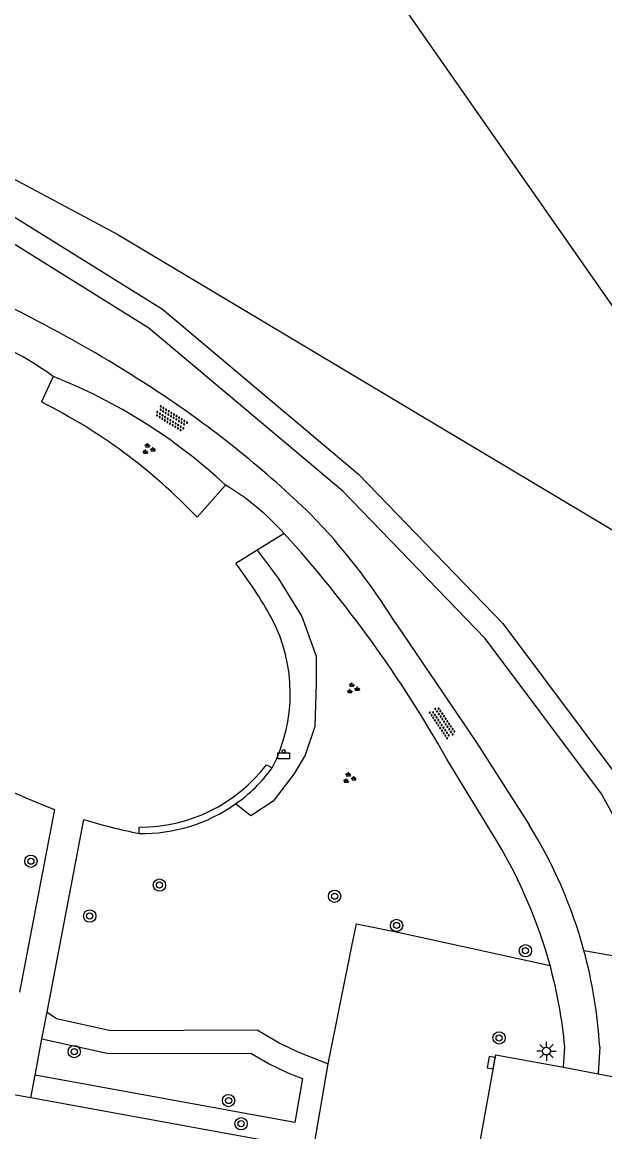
# Model space of a CAD drawing. Extents: x 133000 to 136000, y 400500 to 403500.
# Drawn here: x 133578.4 to 133616.3, y 400646.8 to 400718.9 of the extents above; entities that cross this region are included whole.
import ezdxf

# ---------------------------------------------------------------- set-up
doc = ezdxf.new("R2010")
doc.units = 0
for name, color, linetype in [('gg-afsc-hekwerk', 7, 'Continuous'), ('gg-afsc-muur', 7, 'Continuous'), ('gg-bbg-hoofdgebouw', 7, 'Continuous'), ('gg-knt-onverhard', 7, 'Continuous'), ('gg-knt-verharding', 7, 'Continuous'), ('gt-grn-groengrens', 7, 'Continuous'), ('gt-symb-afvalbak', 7, 'Continuous'), ('gt-symb-boom', 7, 'Continuous'), ('gt-symb-groenvak', 7, 'Continuous'), ('gt-symb-kolk', 7, 'Continuous'), ('gt-symb-lichtmast', 7, 'Continuous'), ('gt-symb-overige verharding', 7, 'Continuous')]:
    doc.layers.add(name, color=color, linetype=linetype)

# ---------------------------------------------------------------- blocks, each defined once
blk = doc.blocks.new('gt0-LMAST')
at = {"layer": 'gt-symb-lichtmast'}
for p, q in [((-0.182, 0.173), (-0.447, 0.438)), ((-0.005, 0.246), (-0.005, 0.621)), ((0.172, 0.173), (0.437, 0.438)), ((-0.255, -0.004), (-0.63, -0.004)), ((-0.182, -0.181), (-0.447, -0.446)), ((-0.005, -0.254), (-0.005, -0.629)), ((0.437, -0.446), (0.172, -0.181)), ((0.245, -0.004), (0.62, -0.004))]:
    blk.add_line(p, q, dxfattribs=at)
blk.add_circle((-0.005, -0.004), 0.25, dxfattribs=at)
blk = doc.blocks.new('gt0-BOOM')
at = {"layer": 'gt-symb-boom'}
for radius in [0.4, 0.2]:
    blk.add_circle((0, 0), radius, dxfattribs=at)
blk = doc.blocks.new('gt0-KOLK')
at = {"layer": 'gt-symb-kolk'}
blk.add_lwpolyline([(0, 0), (0.375, 0), (0.375, 0.4), (-0.375, 0.4), (-0.375, 0), (0, 0)], dxfattribs=at)
blk = doc.blocks.new('gt0-ABAK')
at = {"layer": 'gt-symb-afvalbak'}
blk.add_lwpolyline([(0.375, -0.5), (-0.375, -0.5), (-0.375, -0.1), (0.375, -0.1)], close=True, dxfattribs=at)
blk.add_circle((0, 0), 0.1, dxfattribs=at)
blk = doc.blocks.new('gt0-GRVAK')
at = {"layer": 'gt-symb-groenvak'}
for p, q in [((-0.11, 0.189), (-0.228, 0.24)), ((-0.182, 0.153), (0.088, 0.153)), ((-0.091, 0.211), (-0.156, 0.322)), ((-0.047, 0.214), (-0.047, 0.393)), ((-0.004, 0.211), (0.061, 0.322)), ((0.015, 0.189), (0.133, 0.24)), ((0.262, -0.052), (0.197, 0.059)), ((0.305, -0.049), (0.305, 0.13)), ((0.349, -0.052), (0.414, 0.059)), ((-0.245, -0.228), (-0.363, -0.177)), ((-0.318, -0.264), (-0.047, -0.264)), ((-0.226, -0.206), (-0.291, -0.095)), ((-0.183, -0.203), (-0.183, -0.024)), ((-0.139, -0.206), (-0.074, -0.095)), ((-0.12, -0.228), (-0.002, -0.177)), ((0.243, -0.074), (0.125, -0.023)), ((0.17, -0.11), (0.441, -0.11)), ((0.368, -0.074), (0.486, -0.023))]:
    blk.add_line(p, q, dxfattribs=at)
blk = doc.blocks.new('gt0-OVH')
at = {"layer": 'gt-symb-overige verharding'}
for points in [[(-0.972, 0.298), (-0.967, 0.308), (-0.965, 0.319), (-0.966, 0.33), (-0.971, 0.34), (-0.978, 0.348), (-0.988, 0.353), (-0.999, 0.355), (-1.01, 0.354), (-1.02, 0.349), (-1.028, 0.342), (-1.033, 0.332), (-1.035, 0.321), (-1.034, 0.31), (-1.029, 0.3), (-1.022, 0.292), (-1.012, 0.287), (-1.001, 0.285), (-0.99, 0.286), (-0.98, 0.291)], [(-0.872, 0.106), (-0.867, 0.116), (-0.865, 0.126), (-0.866, 0.137), (-0.871, 0.147), (-0.878, 0.156), (-0.888, 0.161), (-0.899, 0.163), (-0.91, 0.162), (-0.92, 0.157), (-0.928, 0.15), (-0.933, 0.14), (-0.935, 0.129), (-0.934, 0.118), (-0.929, 0.108), (-0.922, 0.1), (-0.912, 0.095), (-0.901, 0.092), (-0.89, 0.094), (-0.88, 0.098)], [(-0.772, 0.298), (-0.767, 0.308), (-0.765, 0.319), (-0.766, 0.33), (-0.771, 0.34), (-0.778, 0.348), (-0.788, 0.353), (-0.799, 0.355), (-0.81, 0.354), (-0.82, 0.349), (-0.828, 0.342), (-0.833, 0.332), (-0.835, 0.321), (-0.834, 0.31), (-0.829, 0.3), (-0.822, 0.292), (-0.812, 0.287), (-0.801, 0.285), (-0.79, 0.286), (-0.78, 0.291)], [(-0.672, 0.106), (-0.667, 0.116), (-0.665, 0.126), (-0.666, 0.137), (-0.671, 0.147), (-0.678, 0.156), (-0.688, 0.161), (-0.699, 0.163), (-0.71, 0.162), (-0.72, 0.157), (-0.728, 0.15), (-0.733, 0.14), (-0.735, 0.129), (-0.734, 0.118), (-0.729, 0.108), (-0.722, 0.1), (-0.712, 0.095), (-0.701, 0.092), (-0.69, 0.094), (-0.68, 0.098)], [(-0.572, 0.298), (-0.567, 0.308), (-0.565, 0.319), (-0.566, 0.33), (-0.571, 0.34), (-0.578, 0.348), (-0.588, 0.353), (-0.599, 0.355), (-0.61, 0.354), (-0.62, 0.349), (-0.628, 0.342), (-0.633, 0.332), (-0.635, 0.321), (-0.634, 0.31), (-0.629, 0.3), (-0.622, 0.292), (-0.612, 0.287), (-0.601, 0.285), (-0.59, 0.286), (-0.58, 0.291)], [(-0.472, 0.106), (-0.467, 0.116), (-0.465, 0.126), (-0.466, 0.137), (-0.471, 0.147), (-0.478, 0.156), (-0.488, 0.161), (-0.499, 0.163), (-0.51, 0.162), (-0.52, 0.157), (-0.528, 0.15), (-0.533, 0.14), (-0.535, 0.129), (-0.534, 0.118), (-0.529, 0.108), (-0.522, 0.1), (-0.512, 0.095), (-0.501, 0.092), (-0.49, 0.094), (-0.48, 0.098)], [(-0.372, 0.298), (-0.367, 0.308), (-0.365, 0.319), (-0.366, 0.33), (-0.371, 0.34), (-0.378, 0.348), (-0.388, 0.353), (-0.399, 0.355), (-0.41, 0.354), (-0.42, 0.349), (-0.428, 0.342), (-0.433, 0.332), (-0.435, 0.321), (-0.434, 0.31), (-0.429, 0.3), (-0.422, 0.292), (-0.412, 0.287), (-0.401, 0.285), (-0.39, 0.286), (-0.38, 0.291)], [(-0.272, 0.106), (-0.267, 0.116), (-0.265, 0.126), (-0.266, 0.137), (-0.271, 0.147), (-0.278, 0.156), (-0.288, 0.161), (-0.299, 0.163), (-0.31, 0.162), (-0.32, 0.157), (-0.328, 0.15), (-0.333, 0.14), (-0.335, 0.129), (-0.334, 0.118), (-0.329, 0.108), (-0.322, 0.1), (-0.312, 0.095), (-0.301, 0.092), (-0.29, 0.094), (-0.28, 0.098)], [(-0.172, 0.298), (-0.167, 0.308), (-0.165, 0.319), (-0.166, 0.33), (-0.171, 0.34), (-0.178, 0.348), (-0.188, 0.353), (-0.199, 0.355), (-0.21, 0.354), (-0.22, 0.349), (-0.228, 0.342), (-0.233, 0.332), (-0.235, 0.321), (-0.234, 0.31), (-0.229, 0.3), (-0.222, 0.292), (-0.212, 0.287), (-0.201, 0.285), (-0.19, 0.286), (-0.18, 0.291)], [(-0.072, 0.106), (-0.067, 0.116), (-0.065, 0.126), (-0.066, 0.137), (-0.071, 0.147), (-0.078, 0.156), (-0.088, 0.161), (-0.099, 0.163), (-0.11, 0.162), (-0.12, 0.157), (-0.128, 0.15), (-0.133, 0.14), (-0.135, 0.129), (-0.134, 0.118), (-0.129, 0.108), (-0.122, 0.1), (-0.112, 0.095), (-0.101, 0.092), (-0.09, 0.094), (-0.08, 0.098)], [(0.028, 0.298), (0.033, 0.308), (0.035, 0.319), (0.034, 0.33), (0.029, 0.34), (0.022, 0.348), (0.012, 0.353), (0.001, 0.355), (-0.01, 0.354), (-0.02, 0.349), (-0.028, 0.342), (-0.033, 0.332), (-0.035, 0.321), (-0.034, 0.31), (-0.029, 0.3), (-0.022, 0.292), (-0.012, 0.287), (-0.001, 0.285), (0.01, 0.286), (0.02, 0.291)], [(0.128, 0.106), (0.133, 0.116), (0.135, 0.126), (0.134, 0.137), (0.129, 0.147), (0.122, 0.156), (0.112, 0.161), (0.101, 0.163), (0.09, 0.162), (0.08, 0.157), (0.072, 0.15), (0.067, 0.14), (0.065, 0.129), (0.066, 0.118), (0.071, 0.108), (0.078, 0.1), (0.088, 0.095), (0.099, 0.092), (0.11, 0.094), (0.12, 0.098)], [(0.228, 0.298), (0.233, 0.308), (0.235, 0.319), (0.234, 0.33), (0.229, 0.34), (0.222, 0.348), (0.212, 0.353), (0.201, 0.355), (0.19, 0.354), (0.18, 0.349), (0.172, 0.342), (0.167, 0.332), (0.165, 0.321), (0.166, 0.31), (0.171, 0.3), (0.178, 0.292), (0.188, 0.287), (0.199, 0.285), (0.21, 0.286), (0.22, 0.291)], [(0.328, 0.106), (0.333, 0.116), (0.335, 0.126), (0.334, 0.137), (0.329, 0.147), (0.322, 0.156), (0.312, 0.161), (0.301, 0.163), (0.29, 0.162), (0.28, 0.157), (0.272, 0.15), (0.267, 0.14), (0.265, 0.129), (0.266, 0.118), (0.271, 0.108), (0.278, 0.1), (0.288, 0.095), (0.299, 0.092), (0.31, 0.094), (0.32, 0.098)], [(0.428, 0.298), (0.433, 0.308), (0.435, 0.319), (0.434, 0.33), (0.429, 0.34), (0.422, 0.348), (0.412, 0.353), (0.401, 0.355), (0.39, 0.354), (0.38, 0.349), (0.372, 0.342), (0.367, 0.332), (0.365, 0.321), (0.366, 0.31), (0.371, 0.3), (0.378, 0.292), (0.388, 0.287), (0.399, 0.285), (0.41, 0.286), (0.42, 0.291)], [(0.528, 0.106), (0.533, 0.116), (0.535, 0.126), (0.534, 0.137), (0.529, 0.147), (0.522, 0.156), (0.512, 0.161), (0.501, 0.163), (0.49, 0.162), (0.48, 0.157), (0.472, 0.15), (0.467, 0.14), (0.465, 0.129), (0.466, 0.118), (0.471, 0.108), (0.478, 0.1), (0.488, 0.095), (0.499, 0.092), (0.51, 0.094), (0.52, 0.098)], [(0.628, 0.298), (0.633, 0.308), (0.635, 0.319), (0.634, 0.33), (0.629, 0.34), (0.622, 0.348), (0.612, 0.353), (0.601, 0.355), (0.59, 0.354), (0.58, 0.349), (0.572, 0.342), (0.567, 0.332), (0.565, 0.321), (0.566, 0.31), (0.571, 0.3), (0.578, 0.292), (0.588, 0.287), (0.599, 0.285), (0.61, 0.286), (0.62, 0.291)], [(0.728, 0.106), (0.733, 0.116), (0.735, 0.126), (0.734, 0.137), (0.729, 0.147), (0.722, 0.156), (0.712, 0.161), (0.701, 0.163), (0.69, 0.162), (0.68, 0.157), (0.672, 0.15), (0.667, 0.14), (0.665, 0.129), (0.666, 0.118), (0.671, 0.108), (0.678, 0.1), (0.688, 0.095), (0.699, 0.092), (0.71, 0.094), (0.72, 0.098)], [(0.828, 0.298), (0.833, 0.308), (0.835, 0.319), (0.834, 0.33), (0.829, 0.34), (0.822, 0.348), (0.812, 0.353), (0.801, 0.355), (0.79, 0.354), (0.78, 0.349), (0.772, 0.342), (0.767, 0.332), (0.765, 0.321), (0.766, 0.31), (0.771, 0.3), (0.778, 0.292), (0.788, 0.287), (0.799, 0.285), (0.81, 0.286), (0.82, 0.291)], [(0.928, 0.106), (0.933, 0.116), (0.935, 0.126), (0.934, 0.137), (0.929, 0.147), (0.922, 0.156), (0.912, 0.161), (0.901, 0.163), (0.89, 0.162), (0.88, 0.157), (0.872, 0.15), (0.867, 0.14), (0.865, 0.129), (0.866, 0.118), (0.871, 0.108), (0.878, 0.1), (0.888, 0.095), (0.899, 0.092), (0.91, 0.094), (0.92, 0.098)], [(1.028, 0.298), (1.033, 0.308), (1.035, 0.319), (1.034, 0.33), (1.029, 0.34), (1.022, 0.348), (1.012, 0.353), (1.001, 0.355), (0.99, 0.354), (0.98, 0.349), (0.972, 0.342), (0.967, 0.332), (0.965, 0.321), (0.966, 0.31), (0.971, 0.3), (0.978, 0.292), (0.988, 0.287), (0.999, 0.285), (1.01, 0.286), (1.02, 0.291)], [(-0.972, -0.142), (-0.967, -0.132), (-0.965, -0.121), (-0.966, -0.11), (-0.971, -0.1), (-0.978, -0.092), (-0.988, -0.087), (-0.999, -0.085), (-1.01, -0.086), (-1.02, -0.091), (-1.028, -0.098), (-1.033, -0.108), (-1.035, -0.119), (-1.034, -0.13), (-1.029, -0.14), (-1.022, -0.148), (-1.012, -0.153), (-1.001, -0.155), (-0.99, -0.154), (-0.98, -0.149)], [(-0.872, -0.334), (-0.867, -0.324), (-0.865, -0.314), (-0.866, -0.303), (-0.871, -0.293), (-0.878, -0.284), (-0.888, -0.279), (-0.899, -0.277), (-0.91, -0.278), (-0.92, -0.283), (-0.928, -0.29), (-0.933, -0.3), (-0.935, -0.311), (-0.934, -0.322), (-0.929, -0.332), (-0.922, -0.34), (-0.912, -0.345), (-0.901, -0.348), (-0.89, -0.346), (-0.88, -0.342)], [(-0.772, -0.142), (-0.767, -0.132), (-0.765, -0.121), (-0.766, -0.11), (-0.771, -0.1), (-0.778, -0.092), (-0.788, -0.087), (-0.799, -0.085), (-0.81, -0.086), (-0.82, -0.091), (-0.828, -0.098), (-0.833, -0.108), (-0.835, -0.119), (-0.834, -0.13), (-0.829, -0.14), (-0.822, -0.148), (-0.812, -0.153), (-0.801, -0.155), (-0.79, -0.154), (-0.78, -0.149)], [(-0.672, -0.334), (-0.667, -0.324), (-0.665, -0.314), (-0.666, -0.303), (-0.671, -0.293), (-0.678, -0.284), (-0.688, -0.279), (-0.699, -0.277), (-0.71, -0.278), (-0.72, -0.283), (-0.728, -0.29), (-0.733, -0.3), (-0.735, -0.311), (-0.734, -0.322), (-0.729, -0.332), (-0.722, -0.34), (-0.712, -0.345), (-0.701, -0.348), (-0.69, -0.346), (-0.68, -0.342)], [(-0.572, -0.142), (-0.567, -0.132), (-0.565, -0.121), (-0.566, -0.11), (-0.571, -0.1), (-0.578, -0.092), (-0.588, -0.087), (-0.599, -0.085), (-0.61, -0.086), (-0.62, -0.091), (-0.628, -0.098), (-0.633, -0.108), (-0.635, -0.119), (-0.634, -0.13), (-0.629, -0.14), (-0.622, -0.148), (-0.612, -0.153), (-0.601, -0.155), (-0.59, -0.154), (-0.58, -0.149)], [(-0.472, -0.334), (-0.467, -0.324), (-0.465, -0.314), (-0.466, -0.303), (-0.471, -0.293), (-0.478, -0.284), (-0.488, -0.279), (-0.499, -0.277), (-0.51, -0.278), (-0.52, -0.283), (-0.528, -0.29), (-0.533, -0.3), (-0.535, -0.311), (-0.534, -0.322), (-0.529, -0.332), (-0.522, -0.34), (-0.512, -0.345), (-0.501, -0.348), (-0.49, -0.346), (-0.48, -0.342)], [(-0.372, -0.142), (-0.367, -0.132), (-0.365, -0.121), (-0.366, -0.11), (-0.371, -0.1), (-0.378, -0.092), (-0.388, -0.087), (-0.399, -0.085), (-0.41, -0.086), (-0.42, -0.091), (-0.428, -0.098), (-0.433, -0.108), (-0.435, -0.119), (-0.434, -0.13), (-0.429, -0.14), (-0.422, -0.148), (-0.412, -0.153), (-0.401, -0.155), (-0.39, -0.154), (-0.38, -0.149)], [(-0.272, -0.334), (-0.267, -0.324), (-0.265, -0.314), (-0.266, -0.303), (-0.271, -0.293), (-0.278, -0.284), (-0.288, -0.279), (-0.299, -0.277), (-0.31, -0.278), (-0.32, -0.283), (-0.328, -0.29), (-0.333, -0.3), (-0.335, -0.311), (-0.334, -0.322), (-0.329, -0.332), (-0.322, -0.34), (-0.312, -0.345), (-0.301, -0.348), (-0.29, -0.346), (-0.28, -0.342)], [(-0.172, -0.142), (-0.167, -0.132), (-0.165, -0.121), (-0.166, -0.11), (-0.171, -0.1), (-0.178, -0.092), (-0.188, -0.087), (-0.199, -0.085), (-0.21, -0.086), (-0.22, -0.091), (-0.228, -0.098), (-0.233, -0.108), (-0.235, -0.119), (-0.234, -0.13), (-0.229, -0.14), (-0.222, -0.148), (-0.212, -0.153), (-0.201, -0.155), (-0.19, -0.154), (-0.18, -0.149)], [(-0.072, -0.334), (-0.067, -0.324), (-0.065, -0.314), (-0.066, -0.303), (-0.071, -0.293), (-0.078, -0.284), (-0.088, -0.279), (-0.099, -0.277), (-0.11, -0.278), (-0.12, -0.283), (-0.128, -0.29), (-0.133, -0.3), (-0.135, -0.311), (-0.134, -0.322), (-0.129, -0.332), (-0.122, -0.34), (-0.112, -0.345), (-0.101, -0.348), (-0.09, -0.346), (-0.08, -0.342)], [(0.028, -0.142), (0.033, -0.132), (0.035, -0.121), (0.034, -0.11), (0.029, -0.1), (0.022, -0.092), (0.012, -0.087), (0.001, -0.085), (-0.01, -0.086), (-0.02, -0.091), (-0.028, -0.098), (-0.033, -0.108), (-0.035, -0.119), (-0.034, -0.13), (-0.029, -0.14), (-0.022, -0.148), (-0.012, -0.153), (-0.001, -0.155), (0.01, -0.154), (0.02, -0.149)], [(0.128, -0.334), (0.133, -0.324), (0.135, -0.314), (0.134, -0.303), (0.129, -0.293), (0.122, -0.284), (0.112, -0.279), (0.101, -0.277), (0.09, -0.278), (0.08, -0.283), (0.072, -0.29), (0.067, -0.3), (0.065, -0.311), (0.066, -0.322), (0.071, -0.332), (0.078, -0.34), (0.088, -0.345), (0.099, -0.348), (0.11, -0.346), (0.12, -0.342)], [(0.228, -0.142), (0.233, -0.132), (0.235, -0.121), (0.234, -0.11), (0.229, -0.1), (0.222, -0.092), (0.212, -0.087), (0.201, -0.085), (0.19, -0.086), (0.18, -0.091), (0.172, -0.098), (0.167, -0.108), (0.165, -0.119), (0.166, -0.13), (0.171, -0.14), (0.178, -0.148), (0.188, -0.153), (0.199, -0.155), (0.21, -0.154), (0.22, -0.149)], [(0.328, -0.334), (0.333, -0.324), (0.335, -0.314), (0.334, -0.303), (0.329, -0.293), (0.322, -0.284), (0.312, -0.279), (0.301, -0.277), (0.29, -0.278), (0.28, -0.283), (0.272, -0.29), (0.267, -0.3), (0.265, -0.311), (0.266, -0.322), (0.271, -0.332), (0.278, -0.34), (0.288, -0.345), (0.299, -0.348), (0.31, -0.346), (0.32, -0.342)], [(0.428, -0.142), (0.433, -0.132), (0.435, -0.121), (0.434, -0.11), (0.429, -0.1), (0.422, -0.092), (0.412, -0.087), (0.401, -0.085), (0.39, -0.086), (0.38, -0.091), (0.372, -0.098), (0.367, -0.108), (0.365, -0.119), (0.366, -0.13), (0.371, -0.14), (0.378, -0.148), (0.388, -0.153), (0.399, -0.155), (0.41, -0.154), (0.42, -0.149)], [(0.528, -0.334), (0.533, -0.324), (0.535, -0.314), (0.534, -0.303), (0.529, -0.293), (0.522, -0.284), (0.512, -0.279), (0.501, -0.277), (0.49, -0.278), (0.48, -0.283), (0.472, -0.29), (0.467, -0.3), (0.465, -0.311), (0.466, -0.322), (0.471, -0.332), (0.478, -0.34), (0.488, -0.345), (0.499, -0.348), (0.51, -0.346), (0.52, -0.342)], [(0.628, -0.142), (0.633, -0.132), (0.635, -0.121), (0.634, -0.11), (0.629, -0.1), (0.622, -0.092), (0.612, -0.087), (0.601, -0.085), (0.59, -0.086), (0.58, -0.091), (0.572, -0.098), (0.567, -0.108), (0.565, -0.119), (0.566, -0.13), (0.571, -0.14), (0.578, -0.148), (0.588, -0.153), (0.599, -0.155), (0.61, -0.154), (0.62, -0.149)], [(0.728, -0.334), (0.733, -0.324), (0.735, -0.314), (0.734, -0.303), (0.729, -0.293), (0.722, -0.284), (0.712, -0.279), (0.701, -0.277), (0.69, -0.278), (0.68, -0.283), (0.672, -0.29), (0.667, -0.3), (0.665, -0.311), (0.666, -0.322), (0.671, -0.332), (0.678, -0.34), (0.688, -0.345), (0.699, -0.348), (0.71, -0.346), (0.72, -0.342)], [(0.828, -0.142), (0.833, -0.132), (0.835, -0.121), (0.834, -0.11), (0.829, -0.1), (0.822, -0.092), (0.812, -0.087), (0.801, -0.085), (0.79, -0.086), (0.78, -0.091), (0.772, -0.098), (0.767, -0.108), (0.765, -0.119), (0.766, -0.13), (0.771, -0.14), (0.778, -0.148), (0.788, -0.153), (0.799, -0.155), (0.81, -0.154), (0.82, -0.149)], [(0.928, -0.334), (0.933, -0.324), (0.935, -0.314), (0.934, -0.303), (0.929, -0.293), (0.922, -0.284), (0.912, -0.279), (0.901, -0.277), (0.89, -0.278), (0.88, -0.283), (0.872, -0.29), (0.867, -0.3), (0.865, -0.311), (0.866, -0.322), (0.871, -0.332), (0.878, -0.34), (0.888, -0.345), (0.899, -0.348), (0.91, -0.346), (0.92, -0.342)], [(1.028, -0.142), (1.033, -0.132), (1.035, -0.121), (1.034, -0.11), (1.029, -0.1), (1.022, -0.092), (1.012, -0.087), (1.001, -0.085), (0.99, -0.086), (0.98, -0.091), (0.972, -0.098), (0.967, -0.108), (0.965, -0.119), (0.966, -0.13), (0.971, -0.14), (0.978, -0.148), (0.988, -0.153), (0.999, -0.155), (1.01, -0.154), (1.02, -0.149)]]:
    blk.add_lwpolyline(points, close=True, dxfattribs=at)

msp = doc.modelspace()

# ---------------------------------------------------------------- linework, layer by layer
at = {"layer": 'gg-afsc-hekwerk'}
msp.add_lwpolyline([(133554.704, 400723.082), (133560.908, 400717.791), (133584.605, 400705.142), (133618.264, 400685.039)], dxfattribs=at)
at = {"layer": 'gg-afsc-muur'}
for p, q in [((133594.277, 400670.651), (133594.655, 400670.444)), ((133586.004, 400666.182), (133586.005, 400666.597))]:
    msp.add_line(p, q, dxfattribs=at)
for centre, radius, start, end in [((133586.072, 400676.928), 10.331, 269.63096, 322.58679), ((133586.201, 400676.691), 10.512, 305.29328, 323.53994), ((133586.205, 400676.684), 10.503, 268.90416, 305.29744)]:
    msp.add_arc(centre, radius, start, end, dxfattribs=at)
at = {"layer": 'gg-bbg-hoofdgebouw'}
msp.add_lwpolyline([(133643.508, 400789.113), (133639.462, 400786.302), (133625.532, 400806.351), (133562.164, 400762.273), (133564.969, 400758.114), (133557.076, 400752.79), (133579.249, 400720.865), (133594.912, 400731.805), (133616.922, 400700.292), (133662.254, 400731.85), (133667.719, 400723.934), (133677.935, 400731.049), (133677.592, 400731.532)], dxfattribs=at)
at = {"layer": 'gg-knt-onverhard'}
for p, q in [((133609.301, 400665.621), (133606.006, 400671.027)), ((133613.593, 400650.977), (133613.685, 400652.307)), ((133615.953, 400652.319), (133615.849, 400650.556))]:
    msp.add_line(p, q, dxfattribs=at)
msp.add_lwpolyline([(133602.648, 400679.898), (133607.932, 400672.098), (133611.362, 400666.749)], dxfattribs=at)
for centre, radius, start, end in [((133567.35, 400662.765), 35.618, 47.04929, 68.48986), ((133549.078, 400637.178), 69.193, 45.9848, 56.15116), ((133568.462, 400658.899), 40.12, 31.56026, 44.33829), ((133535.792, 400631.531), 80.56, 29.3583, 42.25024), ((133585.209, 400650.479), 30.8, 15.25803, 31.88581), ((133582.115, 400649.29), 31.714, 15.17821, 30.99483), ((133585.175, 400650.482), 30.833, 3.41548, 15.23622), ((133582.105, 400649.29), 31.724, 5.45664, 15.17213)]:
    msp.add_arc(centre, radius, start, end, dxfattribs=at)
at = {"layer": 'gg-knt-verharding'}
for p, q in [((133580.41, 400695.902), (133579.647, 400694.246)), ((133589.771, 400686.753), (133591.619, 400688.835)), ((133595.424, 400685.697), (133593.675, 400684.599)), ((133593.675, 400684.599), (133592.294, 400683.732)), ((133580.492, 400667.747), (133578.227, 400655.875)), ((133580.011, 400654.569), (133582.397, 400667.097)), ((133579.68, 400652.833), (133580.011, 400654.569)), ((133579.228, 400650.457), (133579.68, 400652.833)), ((133613.593, 400650.977), (133615.849, 400650.556)), ((133578.947, 400648.983), (133579.228, 400650.457)), ((133615.849, 400650.556), (133621.458, 400649.508)), ((133578.947, 400648.983), (133576.981, 400649.341)), ((133597.345, 400645.641), (133578.947, 400648.983))]:
    msp.add_line(p, q, dxfattribs=at)
msp.add_lwpolyline([(133607.745, 400643.751), (133609.19, 400651.8), (133613.593, 400650.977)], dxfattribs=at)
for centre, radius, start, end in [((133538.147, 400620.361), 89.25, 56.3365, 67.2517), ((133568.264, 400679.312), 20.561, 53.79174, 68.68184), ((133563.234, 400661.484), 36.644, 43.59799, 63.39005), ((133583.445, 400675.048), 16.028, 41.63675, 59.33815), ((133569.147, 400665.974), 29.174, 29.19217, 37.49581), ((133585.249, 400675.286), 10.579, 332.76219, 27.69575), ((133592.952, 400701.159), 35.659, 228.84154, 249.54834), ((133592.945, 400701.112), 35.613, 252.77103, 258.76065)]:
    msp.add_arc(centre, radius, start, end, dxfattribs=at)
at = {"layer": 'gt-grn-groengrens'}
msp.add_line((133597.345, 400645.641), (133598.299, 400651.208), dxfattribs=at)
for points in [[(133549.72, 400717.737), (133555.995, 400716.129), (133573.53, 400708.976), (133587.52, 400700.272), (133600.276, 400689.554), (133609.645, 400679.841), (133617.334, 400669.587), (133621.702, 400661.601), (133633.306, 400664.601), (133632.5, 400665.617), (133635.422, 400666.267)], [(133637.421, 400664.118), (133620.947, 400659.856), (133616.069, 400668.773), (133608.501, 400678.867), (133599.251, 400688.456), (133586.637, 400699.055), (133574.737, 400706.459)], [(133593.675, 400684.599), (133595.035, 400682.786), (133596.59, 400680.298), (133597.522, 400677.707), (133597.522, 400675.945), (133597.419, 400673.146), (133596.797, 400671.281), (133596.071, 400670.037), (133594.724, 400668.275), (133593.273, 400667.342), (133592.274, 400668.111)], [(133598.299, 400651.208), (133599.845, 400658.972), (133600.138, 400660.314), (133602.82, 400659.766), (133612.723, 400657.593)], [(133614.924, 400658.585), (133623.167, 400657.149), (133623.705, 400656.996), (133623.09, 400654.28)], [(133580.011, 400654.569), (133580.624, 400654.16), (133584.167, 400653.373), (133593.679, 400653.407), (133595.154, 400652.539), (133596.314, 400651.982), (133598.299, 400651.208)], [(133579.68, 400652.833), (133584.005, 400651.872), (133593.273, 400651.905), (133594.448, 400651.214), (133595.716, 400650.605), (133596.614, 400650.255), (133596.123, 400647.387), (133579.228, 400650.457)]]:
    msp.add_lwpolyline(points, dxfattribs=at)

# ---------------------------------------------------------------- block references
at = {"layer": 'gt-symb-afvalbak'}
msp.add_blockref('gt0-ABAK', (133595.397, 400671.537), dxfattribs=at)
at = {"layer": 'gt-symb-boom'}
for p in [(133578.96, 400664.378), (133587.32, 400662.83), (133598.715, 400662.106), (133582.782, 400660.817), (133602.743, 400660.204), (133611.122, 400658.561), (133609.409, 400652.886), (133581.783, 400651.997), (133591.818, 400648.815), (133592.634, 400647.311)]:
    msp.add_blockref('gt0-BOOM', p, dxfattribs=at)
at = {"layer": 'gt-symb-groenvak'}
for p in [(133586.596, 400691.177), (133599.885, 400675.606), (133599.655, 400669.784)]:
    msp.add_blockref('gt0-GRVAK', p, dxfattribs=at)
at = {"layer": 'gt-symb-kolk', "rotation": 79.85920685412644}
msp.add_blockref('gt0-KOLK', (133609.091, 400651.247), dxfattribs=at)
at = {"layer": 'gt-symb-lichtmast'}
msp.add_blockref('gt0-LMAST', (133612.497, 400652.033), dxfattribs=at)
at = {"layer": 'gt-symb-overige verharding'}
for p, rotation in [((133588.091, 400693.16), -31.75019690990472), ((133605.731, 400673.388), 124.11906285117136)]:
    msp.add_blockref('gt0-OVH', p, dxfattribs=dict(at, rotation=rotation))

doc.saveas('drawing.dxf')
